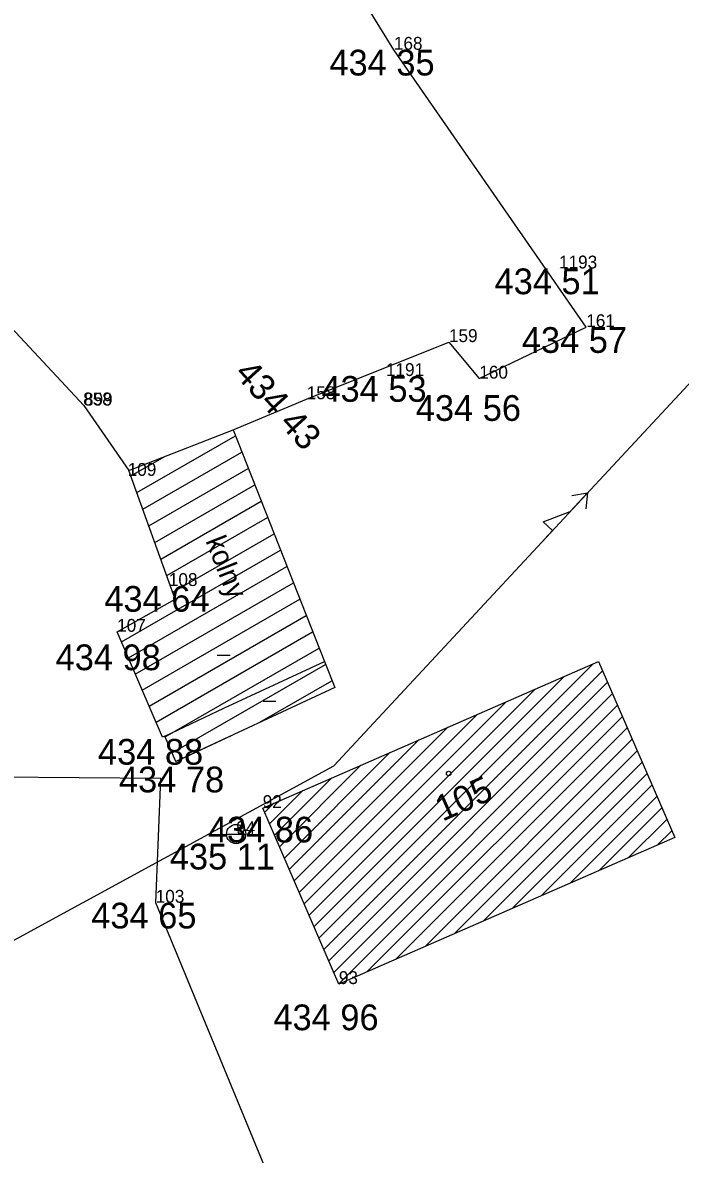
# Model space of a CAD drawing. Extents: x -559180 to -551373, y -1076947 to -1072071.
# Drawn here: x -553943.92 to -553918.35, y -1074132.02 to -1074088.04 of the extents above; entities that cross this region are included whole.
import ezdxf

# ---------------------------------------------------------------- set-up
doc = ezdxf.new("R2010")
doc.units = 0
for name, color, linetype in [('12_PLOTY', 7, 'Continuous'), ('14_BUDOVY', 7, 'Continuous'), ('1_VODA_ZN', 7, 'Continuous'), ('20_EL_ZN', 7, 'Continuous'), ('32', 7, 'Continuous'), ('3_BODY', 7, 'Continuous'), ('47_ZN_STAV_OBJ$', 7, 'Continuous'), ('52_POPIS_UCELOVY', 7, 'Continuous'), ('54_C_POPISNA', 7, 'Continuous'), ('6_VYSKY', 7, 'Continuous'), ('NNnadzemní', 7, 'Continuous')]:
    doc.layers.add(name, color=color, linetype=linetype)

# ---------------------------------------------------------------- blocks, each defined once
blk = doc.blocks.new('ST')
at = {"layer": '1_VODA_ZN'}
blk.add_line((-0.375, 0), (0.375, 0), dxfattribs=at)
blk.add_circle((0, 0), 0.375, dxfattribs=at)
blk = doc.blocks.new('BZ')
at = {"layer": '47_ZN_STAV_OBJ$'}
blk.add_circle((0, 0), 0.0875, dxfattribs=at)
blk = doc.blocks.new('BD')
at = {"layer": '47_ZN_STAV_OBJ$'}
blk.add_line((-0.25, 0), (0.25, 0), dxfattribs=at)
blk = doc.blocks.new('POINT_DISPLAY')
blk.add_line((0, 0), (0, 0))
blk = doc.blocks.new('ELNN')
at = {"layer": '20_EL_ZN'}
for p, q in [((0.5, 0), (0.5, 0.5)), ((0.5, 0.5), (1.5, 0)), ((0, 0), (0.5, 0)), ((1.5, 0), (2.5, 0))]:
    blk.add_line(p, q, dxfattribs=at)
blk.add_lwpolyline([(2, 0.375), (2.5, 0), (2, -0.375)], dxfattribs=at)

msp = doc.modelspace()

# ---------------------------------------------------------------- linework, layer by layer
at = {"layer": '12_PLOTY'}
for p, q in [((-553929.49, -1074089.09), (-553934.62, -1074080.81)), ((-553922.01, -1074099.87), (-553929.49, -1074089.09)), ((-553947.98, -1074096.03), (-553941.54, -1074102.92)), ((-553926.17, -1074101.87), (-553922.01, -1074099.87)), ((-553932.88, -1074102.67), (-553927.35, -1074100.45)), ((-553927.35, -1074100.45), (-553926.17, -1074101.87)), ((-553935.741, -1074103.857), (-553932.88, -1074102.67)), ((-553941.54, -1074102.92), (-553939.791, -1074105.437)), ((-553938.545, -1074117.406), (-553954.4, -1074117.28)), ((-553938.75, -1074122.24), (-553938.545, -1074117.406)), ((-553934.19, -1074133.26), (-553938.75, -1074122.24))]:
    msp.add_line(p, q, dxfattribs=at)
at = {"layer": '14_BUDOVY'}
for p, q in [((-553939.791, -1074105.437), (-553935.741, -1074103.857)), ((-553935.741, -1074103.857), (-553932.188, -1074112.87)), ((-553937.991, -1074110.437), (-553939.791, -1074105.437)), ((-553940.25, -1074111.71), (-553937.991, -1074110.437)), ((-553938.49, -1074115.8), (-553940.25, -1074111.71)), ((-553936.097, -1074114.684), (-553932.188, -1074112.87)), ((-553934.59, -1074118.56), (-553921.53, -1074112.86)), ((-553932.188, -1074112.87), (-553931.791, -1074113.877)), ((-553921.53, -1074112.86), (-553918.57, -1074119.71)), ((-553931.791, -1074113.877), (-553937.961, -1074116.747)), ((-553938.398, -1074115.76), (-553936.097, -1074114.684)), ((-553938.398, -1074115.76), (-553938.49, -1074115.8)), ((-553937.961, -1074116.747), (-553938.398, -1074115.76)), ((-553937.961, -1074116.747), (-553935.801, -1074115.737)), ((-553931.63, -1074125.4), (-553934.59, -1074118.56)), ((-553918.57, -1074119.71), (-553931.63, -1074125.4))]:
    msp.add_line(p, q, dxfattribs=at)
at = {"layer": '32'}
for p, q in [((-553939.481, -1074106.299), (-553935.65, -1074104.088)), ((-553939.713, -1074105.654), (-553938.391, -1074104.891)), ((-553939.248, -1074106.945), (-553935.4, -1074104.723)), ((-553939.016, -1074107.59), (-553935.149, -1074105.358)), ((-553938.784, -1074108.235), (-553934.899, -1074105.993)), ((-553938.551, -1074108.881), (-553934.649, -1074106.627)), ((-553938.319, -1074109.526), (-553934.399, -1074107.262)), ((-553938.087, -1074110.171), (-553934.148, -1074107.897)), ((-553940.081, -1074112.102), (-553933.898, -1074108.532)), ((-553939.813, -1074112.726), (-553933.648, -1074109.167)), ((-553939.544, -1074113.351), (-553933.397, -1074109.802)), ((-553939.275, -1074113.975), (-553933.147, -1074110.437)), ((-553939.007, -1074114.599), (-553932.897, -1074111.072)), ((-553938.738, -1074115.224), (-553932.647, -1074111.707)), ((-553938.381, -1074115.797), (-553932.396, -1074112.342)), ((-553938.107, -1074116.418), (-553932.146, -1074112.977)), ((-553932.402, -1074123.615), (-553921.738, -1074112.951)), ((-553932.21, -1074124.059), (-553921.373, -1074113.222)), ((-553934.696, -1074115.228), (-553931.896, -1074113.612)), ((-553932.595, -1074123.171), (-553922.868, -1074113.444)), ((-553932.018, -1074124.503), (-553921.181, -1074113.667)), ((-553932.787, -1074122.727), (-553923.997, -1074113.937)), ((-553931.826, -1074124.948), (-553920.989, -1074114.111)), ((-553932.979, -1074122.283), (-553925.126, -1074114.429)), ((-553933.171, -1074121.838), (-553926.255, -1074114.922)), ((-553930.523, -1074124.918), (-553920.605, -1074115)), ((-553933.364, -1074121.394), (-553927.385, -1074115.415)), ((-553929.395, -1074124.426), (-553920.413, -1074115.444)), ((-553933.556, -1074120.95), (-553928.514, -1074115.908)), ((-553928.268, -1074123.935), (-553920.221, -1074115.889)), ((-553933.748, -1074120.506), (-553929.643, -1074116.401)), ((-553927.14, -1074123.444), (-553920.029, -1074116.333)), ((-553926.012, -1074122.952), (-553919.837, -1074116.777)), ((-553933.94, -1074120.062), (-553930.772, -1074116.894)), ((-553924.885, -1074122.461), (-553919.645, -1074117.222)), ((-553934.132, -1074119.617), (-553931.902, -1074117.387)), ((-553923.757, -1074121.97), (-553919.453, -1074117.666)), ((-553934.325, -1074119.173), (-553933.031, -1074117.88)), ((-553922.629, -1074121.478), (-553919.261, -1074118.111)), ((-553934.517, -1074118.729), (-553934.16, -1074118.372)), ((-553921.501, -1074120.987), (-553919.069, -1074118.555)), ((-553920.374, -1074120.496), (-553918.877, -1074118.999)), ((-553919.246, -1074120.004), (-553918.685, -1074119.444))]:
    msp.add_line(p, q, dxfattribs=at)
at = {"layer": '54_C_POPISNA'}
msp.add_line((-553931.634, -1074125.392), (-553920.797, -1074114.556), dxfattribs=at)
at = {"layer": 'NNnadzemní'}
for p, q in [((-553931.825, -1074116.917), (-553915.754, -1074099.635)), ((-553947.41, -1074125.4), (-553931.825, -1074116.917))]:
    msp.add_line(p, q, dxfattribs=at)

# ---------------------------------------------------------------- block references
at = {"layer": '1_VODA_ZN'}
for name, p in [('POINT_DISPLAY', (-553929.49, -1074089.09)), ('POINT_DISPLAY', (-553923.07, -1074097.59)), ('POINT_DISPLAY', (-553922.01, -1074099.87)), ('POINT_DISPLAY', (-553927.35, -1074100.45)), ('POINT_DISPLAY', (-553929.8, -1074101.77)), ('POINT_DISPLAY', (-553926.17, -1074101.87)), ('POINT_DISPLAY', (-553932.88, -1074102.67)), ('POINT_DISPLAY', (-553941.57, -1074102.91)), ('POINT_DISPLAY', (-553941.54, -1074102.92)), ('POINT_DISPLAY', (-553939.84, -1074105.65)), ('POINT_DISPLAY', (-553938.24, -1074109.93)), ('POINT_DISPLAY', (-553940.25, -1074111.71)), ('POINT_DISPLAY', (-553938.53, -1074117.06)), ('POINT_DISPLAY', (-553934.59, -1074118.56)), ('ST', (-553935.62, -1074119.57)), ('POINT_DISPLAY', (-553935.62, -1074119.57)), ('POINT_DISPLAY', (-553938.75, -1074122.24)), ('POINT_DISPLAY', (-553931.63, -1074125.4))]:
    msp.add_blockref(name, p, dxfattribs=at)
at = {"layer": '20_EL_ZN', "xscale": 1.0000015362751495, "yscale": 1.0000015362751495, "rotation": 47.07948016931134}
msp.add_blockref('ELNN', (-553923.662, -1074108.139), dxfattribs=at)
at = {"layer": '47_ZN_STAV_OBJ$'}
for name, p in [('BD', (-553936.106, -1074112.618)), ('BD', (-553934.325, -1074114.401)), ('BZ', (-553927.36, -1074117.22))]:
    msp.add_blockref(name, p, dxfattribs=at)

# ---------------------------------------------------------------- texts
at = {"layer": '3_BODY'}
for s, p in [('168', (-553929.49, -1074089.09)), ('1193', (-553923.07, -1074097.59)), ('161', (-553922.01, -1074099.87)), ('159', (-553927.35, -1074100.45)), ('1191', (-553929.8, -1074101.77)), ('160', (-553926.17, -1074101.87)), ('158', (-553932.88, -1074102.67)), ('858', (-553941.57, -1074102.91)), ('899', (-553941.54, -1074102.92)), ('109', (-553939.84, -1074105.65)), ('108', (-553938.24, -1074109.93)), ('107', (-553940.25, -1074111.71)), ('92', (-553934.59, -1074118.56)), ('94', (-553935.62, -1074119.57)), ('103', (-553938.75, -1074122.24)), ('93', (-553931.63, -1074125.4))]:
    msp.add_text(s, height=0.5, dxfattribs=at).set_placement(p)
at = {"layer": '52_POPIS_UCELOVY'}
msp.add_text('kolny', height=0.8, rotation=291.5149, dxfattribs=at).set_placement((-553936.824, -1074108.171))
at = {"layer": '54_C_POPISNA'}
msp.add_text('105', height=1, rotation=23.9795, dxfattribs=at).set_placement((-553927.599, -1074119.095))
at = {"layer": '6_VYSKY'}
for s, p in [('434 35', (-553931.995, -1074090.09)), ('434 51', (-553925.575, -1074098.59)), ('434 57', (-553924.515, -1074100.87)), ('434 53', (-553932.305, -1074102.77)), ('434 56', (-553928.637, -1074103.513)), ('434 64', (-553940.745, -1074110.93)), ('434 98', (-553942.642, -1074113.202)), ('434 88', (-553940.995, -1074116.874)), ('434 78', (-553940.178, -1074117.95)), ('434 86', (-553936.719, -1074119.898)), ('435 11', (-553938.201, -1074120.948)), ('434 65', (-553941.255, -1074123.24)), ('434 96', (-553934.173, -1074127.194))]:
    msp.add_text(s, height=1, dxfattribs=at).set_placement(p)
msp.add_text('434 43', height=1, rotation=312.2226, dxfattribs=at).set_placement((-553935.725, -1074101.701))

doc.saveas('drawing.dxf')
